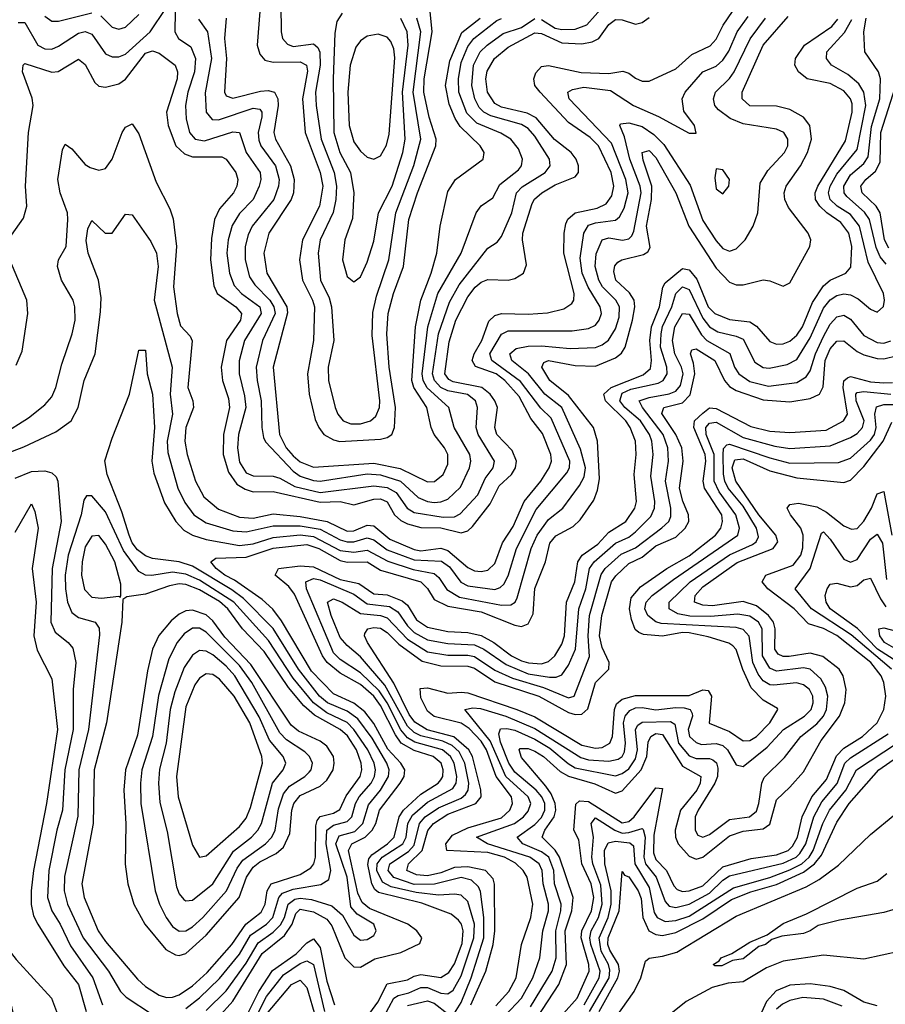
# Model space of a CAD drawing. Header units: inches. Extents: x 884549 to 1028252, y 526810 to 653624.
# Tile 689 of 1056: x 995035 to 997614, y 574571 to 577506. Entities that reach past the tile are written whole.
import ezdxf

# ---------------------------------------------------------------- set-up
doc = ezdxf.new("R2010")
doc.units = ezdxf.units.IN
doc.header["$MEASUREMENT"] = 0
doc.layers.add('A9597', color=7, linetype='Continuous')

msp = doc.modelspace()

# ---------------------------------------------------------------- linework, layer by layer
at = {"layer": 'A9597', "color": 5}
for points, elevation in [([(995750.4, 577530), (995742.2, 577430), (995750, 577402.7), (995765.6, 577385.6), (995790, 577379.4), (995870, 577380.2), (995888.9, 577370), (995892.6, 577352.6), (995877.3, 577270), (995885.5, 577170), (995930.1, 577049.9), (995938.4, 577010), (995928.5, 576950), (995877.1, 576850), (995868, 576790), (995877.3, 576730), (995907.5, 576670), (995913.1, 576650), (995910.1, 576550.1), (995891.9, 576450), (995897.6, 576390), (995914.7, 576314.7), (995925.7, 576290), (995941.1, 576270), (995970, 576253.6), (995988.8, 576248.8), (996110, 576256.1), (996130, 576260.4), (996143.6, 576270), (996151.1, 576290), (996154.3, 576350), (996135.5, 576470), (996129.1, 576570), (996132.7, 576630), (996148.3, 576690), (996178.4, 576770), (996194.2, 576910), (996220.3, 576990), (996275.1, 577130), (996275.6, 577150), (996254.8, 577214.8), (996238.7, 577290), (996240.4, 577330), (996263.8, 577470), (996256, 577550)], 2120), ([(995813.3, 577550), (995813.4, 577470), (995818, 577450), (995832.6, 577432.6), (995850, 577425.6), (995910, 577434.2), (995922.8, 577422.8), (995929.4, 577409.4), (995929.7, 577370), (995916.1, 577290), (995918.3, 577250), (995932.9, 577150), (995971.8, 577050), (995979, 577010), (995976.9, 576970), (995968.7, 576931.3), (995930.1, 576850), (995923.6, 576810), (995931.3, 576730), (995956.9, 576676.9), (995964.2, 576650), (995970.4, 576550), (995954.1, 576470), (995954.7, 576430), (995974.6, 576350), (995982.9, 576330), (995998.9, 576310), (996021.4, 576301.4), (996050, 576301.6), (996080.3, 576310), (996096.2, 576323.8), (996106.8, 576350), (996107.4, 576370), (996084.9, 576564.9), (996086.9, 576633.1), (996098.2, 576681.8), (996134.8, 576790), (996155, 576930), (996209, 577071), (996229.5, 577150), (996207.1, 577290), (996229.6, 577470), (996218.3, 577510)], 2140), ([(996590, 577506.7), (996630, 577480.9), (996650, 577476.3), (996690, 577477.8), (996724.6, 577490), (996773.8, 577546.2)], 2040), ([(994950, 576195.9), (995047, 576233), (995142.3, 576277.7), (995188.3, 576310), (995209.4, 576350), (995227.1, 576430), (995259.2, 576510), (995275.5, 576635.5), (995277.3, 576677.3), (995269.9, 576729.9), (995239, 576810), (995232.6, 576847.4), (995238, 576882), (995250, 576907), (995289.2, 576869.2), (995310, 576869.4), (995350, 576925.8), (995370, 576924), (995425.1, 576845.1), (995442.5, 576810), (995446.9, 576770), (995434.9, 576670), (995488.7, 576470), (995482.8, 576390), (995490, 576330), (995473.9, 576250), (995476.2, 576216.2), (995505.6, 576110), (995527, 576067), (995553.8, 576030), (995590, 576006), (995670, 575982.5), (995710, 575979.4), (995790, 575997.6), (995870, 575997.5), (995930, 575987.5), (995990, 575955.3), (996010, 575949.6), (996030, 575950), (996070, 575961.7), (996090, 575955.6), (996130, 575926.3), (996210, 575896.2), (996292, 575892), (996315.1, 575875.1), (996349.1, 575829.1), (996370, 575818.2), (996450, 575807.9), (996466.6, 575813.4), (996476.9, 575823.1), (996490, 575848.1), (996515, 575930), (996574.1, 576045.9), (996664.9, 576155.1), (996673.2, 576170), (996674.4, 576190), (996618.5, 576318.5), (996588, 576348), (996527.4, 576427.4), (996441.4, 576490), (996435.5, 576510), (996470, 576568.7), (996490, 576578.8), (996681.1, 576578.9), (996730, 576585.3), (996750, 576595.7), (996761.6, 576610), (996768.2, 576630), (996764, 576650), (996728.9, 576708.9), (996711.2, 576750), (996704.9, 576795.1), (996715.8, 576870), (996730, 576893.2), (996750, 576900.2), (996810, 576907.9), (996822.2, 576917.8), (996835.5, 576944.5), (996847.5, 576990), (996840.9, 577030), (996798, 577138), (996672.2, 577270), (996667.9, 577290), (996682.3, 577297.7), (996715.8, 577304.2), (996795.3, 577295.2), (996863.5, 577250), (996937.7, 577217.7), (997030, 577167.7), (997050, 577167.7), (997045.1, 577190), (997013.4, 577233.4), (997008.3, 577270), (997017.2, 577290), (997069.9, 577350), (997110, 577367.7), (997130, 577384.7), (997147.6, 577412.4), (997172.6, 577470), (997205, 577515)], 1960), ([(994982.9, 576270), (995061.1, 576318.9), (995110, 576357.9), (995130, 576382), (995142.5, 576410), (995160.4, 576479.6), (995191.5, 576570), (995199.5, 576610), (995198.9, 576650), (995193.6, 576670), (995159.2, 576730), (995147, 576770), (995150.4, 576790), (995173.1, 576830), (995178.4, 576910), (995177, 576930), (995155.2, 576990), (995148.2, 577030), (995162, 577118), (995170, 577134.7), (995190, 577121.4), (995230, 577074.4), (995244.9, 577064.9), (995270, 577057.4), (995290, 577062.2), (995309.9, 577090.1), (995339.9, 577170), (995350, 577185.9), (995370, 577195), (995390, 577165.5), (995441.6, 577021.6), (995482, 576942), (995491.9, 576911.9), (995502.2, 576830), (995493.3, 576710), (995504, 576630), (995513.6, 576593.6), (995542.2, 576562.2), (995548.5, 576548.5), (995535.7, 576410), (995550.1, 576370), (995552.3, 576350), (995529.5, 576290), (995526.5, 576250), (995533.4, 576210), (995558.3, 576130), (995583.4, 576083.4), (995626.7, 576046.7), (995690, 576023.5), (995730, 576020.3), (995790, 576033.2), (995870, 576025.6), (995950.6, 576010.6), (996010, 575981.8), (996030, 575982.6), (996070, 575999.1), (996090, 575997.5), (996137.3, 575957.3), (996210, 575926.7), (996230, 575922.6), (996290, 575931), (996310, 575923.4), (996370, 575873.4), (996390, 575862.8), (996410, 575860.9), (996430, 575865.5), (996450, 575884.8), (996473.3, 575946.7), (996505, 575995), (996538, 576070), (996587.5, 576130), (996612.5, 576170), (996619, 576190), (996617.1, 576210), (996593, 576273), (996557.3, 576317.3), (996523.3, 576383.3), (996480, 576430), (996454.5, 576450), (996392.7, 576472.7), (996383.1, 576490), (996388.8, 576510), (996411.4, 576550), (996432.7, 576607.3), (996450, 576624.7), (996470, 576629.8), (996550, 576627.8), (996607.9, 576632.1), (996656.3, 576643.7), (996680, 576660), (996686.3, 576670), (996686.8, 576690), (996656.5, 576810), (996657.2, 576870), (996662.3, 576897.7), (996668.4, 576911.6), (996690, 576930), (996755.8, 576944.2), (996782.7, 576957.3), (996798.9, 576981.1), (996804.8, 577010), (996796.8, 577050), (996759.5, 577130), (996734.7, 577154.7), (996670, 577198.9), (996585.1, 577290), (996569.9, 577310), (996567, 577330), (996572.8, 577347.2), (996590, 577365.9), (996610, 577369), (996707.9, 577347.9), (996790, 577345.4), (996832, 577352), (996850, 577346.7), (996870, 577331.2), (996890, 577322.7), (996910, 577322.3), (996990, 577359.7), (997038, 577402), (997092.5, 577427.5), (997110, 577448.1), (997130.7, 577489.3), (997158.3, 577530)], 1980), ([(995010, 576863.6), (995045.8, 576914.2), (995055.6, 576950), (995052.1, 577010), (995060.8, 577170), (995074.5, 577250), (995072.2, 577272.2), (995042.6, 577350), (995045, 577370), (995050, 577375), (995130, 577349.8), (995149, 577351), (995210, 577387.7), (995230, 577372.6), (995258.1, 577318.1), (995270, 577308), (995290, 577304.9), (995330, 577314.8), (995350, 577328.7), (995410, 577406.4), (995430, 577413.4), (995450, 577405.9), (995497.5, 577370), (995505.1, 577350), (995503.8, 577330), (995472.2, 577230), (995476.6, 577190), (995500.2, 577130), (995525.7, 577105.7), (995550, 577097.5), (995637.4, 577097.4), (995650.3, 577090.3), (995678.8, 577050), (995684.5, 577030), (995681.7, 577010), (995671.9, 576990), (995630, 576942.5), (995615.6, 576910), (995606.6, 576853.4), (995603.6, 576790), (995613, 576713), (995622.7, 576690), (995679, 576650), (995696.1, 576630), (995693, 576610), (995651.3, 576550), (995635.2, 576470), (995638.7, 576430), (995657.2, 576377.2), (995660, 576350), (995641.6, 576270), (995641.4, 576210), (995656.9, 576156.9), (995682, 576121.9), (995706.2, 576106.2), (995730, 576099.1), (995790, 576099.8), (995930, 576067.7), (995989.4, 576069.4), (996030, 576060.3), (996090, 576077), (996110, 576077.7), (996130, 576068.7), (996151.6, 576030), (996170, 576012.9), (996190, 576002.9), (996230, 575992.8), (996290, 575991.4), (996350, 575976.1), (996370, 575982.1), (996384.4, 575995.6), (996436.9, 576063.1), (996463.8, 576116.2), (996500.1, 576150), (996511.6, 576170), (996515.2, 576190), (996501.7, 576221.7), (996456.3, 576270), (996450.5, 576290), (996458.2, 576350), (996450.6, 576370), (996436.1, 576390), (996411.4, 576410), (996326.1, 576426.1), (996313.3, 576433.3), (996301.1, 576450), (996314.5, 576545.5), (996334.5, 576610), (996370, 576679.7), (996391.7, 576708.3), (996410, 576723.1), (996430, 576731.8), (996490, 576729.8), (996510, 576734.7), (996535.9, 576750), (996545.2, 576774.8), (996532.7, 576850), (996534.1, 576870), (996561.6, 576958.4), (996568.8, 576971.2), (996590.1, 576990.1), (996630, 577013.5), (996690, 577037.6), (996699.9, 577050), (996699.6, 577070), (996692.6, 577090), (996677.6, 577110), (996628.7, 577148.6), (996573.4, 577213.4), (996546.8, 577226.8), (996470, 577244.7), (996450, 577256.5), (996429.1, 577290), (996423.7, 577330), (996427.5, 577352.5), (996449.9, 577390), (996490, 577423.7), (996570, 577466.6), (996590, 577465.1), (996650, 577437), (996710, 577433.6), (996740.3, 577439.7), (996760.8, 577450), (996790, 577491.4), (996810, 577506.6), (996830, 577505.7), (996870, 577492.6), (996890, 577497.7), (996910, 577512.5)], 2020), ([(995030, 577497.9), (995050, 577497), (995089, 577430), (995110, 577418.5), (995130, 577418.1), (995150, 577426.5), (995210, 577465.6), (995230, 577470.6), (995250, 577462.2), (995290, 577403.8), (995310, 577395.4), (995330, 577394.6), (995350, 577402.7), (995423.8, 577470), (995470, 577539.4)], 2040), ([(995110, 577516.2), (995130, 577501.7), (995150, 577501.5), (995250, 577526.5)], 2060), ([(995276.9, 577516.9), (995310, 577483.6), (995330, 577477.7), (995350, 577483.7), (995390, 577521.3)], 2060), ([(995497.9, 577530), (995496.8, 577470), (995508.1, 577450), (995544.9, 577424.8), (995558.3, 577390), (995555.6, 577350), (995536.1, 577290), (995528.9, 577250), (995531, 577210), (995540.9, 577170), (995557.7, 577150), (995585, 577145), (995670, 577171.7), (995689.7, 577169.7), (995709.5, 577109.5), (995751, 577050), (995752.8, 577030), (995747.8, 577010), (995730.1, 576970), (995690, 576928.2), (995667.4, 576892.6), (995655.8, 576850), (995652.3, 576810), (995659.8, 576750), (995674.1, 576714.1), (995695.6, 576690), (995750, 576650.1), (995754.3, 576630), (995704.4, 576550), (995688.9, 576488.9), (995688.2, 576450), (995704.4, 576384.4), (995708.1, 576350), (995686.8, 576270), (995683.8, 576230), (995690, 576186.8), (995710, 576155.1), (995730, 576145.9), (995790, 576144.9), (995810, 576139.5), (995854.5, 576114.5), (995930, 576096.7), (996090, 576116.9), (996130, 576111.7), (996156.3, 576096.4), (996188.9, 576050), (996210, 576037), (996296.9, 576023.1), (996330, 576024.2), (996347.2, 576032.8), (996399.6, 576090), (996421.7, 576138.3), (996445.8, 576170), (996449.6, 576190), (996400.5, 576270), (996395.1, 576290), (996398.4, 576350), (996393.2, 576370), (996368.8, 576388.8), (996310, 576399.8), (996290, 576409.2), (996270.9, 576430), (996264.8, 576450), (996282.2, 576570), (996315.9, 576664.1), (996344.1, 576715.9), (996430, 576825.3), (996457.1, 576843), (996470, 576859.6), (996500.9, 576930), (996515.1, 576990), (996532.4, 577007.6), (996600.8, 577050), (996614.9, 577070), (996613.5, 577090), (996570, 577158.7), (996550, 577181.5), (996530, 577193.6), (996439, 577219), (996418.2, 577230), (996404.2, 577244.2), (996390.9, 577270), (996381.7, 577310), (996386.5, 577370), (996407, 577410), (996427.6, 577430), (996475.4, 577464.6), (996530, 577482.3), (996570, 577508.9)], 2040), ([(995626.6, 574533.5), (995670, 574580.3), (995757.2, 574722.8), (995823.5, 574776.5), (995846.1, 574810), (995857.8, 574842.2), (995870, 574855.3), (995910, 574847.5), (995950, 574824.9), (995964.8, 574804.8), (996003.3, 574710), (996030, 574683.5), (996050, 574681.8), (996093.2, 574706.8), (996170, 574725.7), (996227.4, 574752.6), (996233.3, 574770), (996217.8, 574790), (996191.2, 574810), (996076.7, 574856.7), (996054.8, 574874.8), (996042.6, 574902.6), (996014.1, 575030), (996024.5, 575050), (996063.8, 575070), (996084.8, 575090), (996095.6, 575110), (996106.5, 575150), (996168.6, 575230), (996180, 575250), (996181.9, 575270), (996170.2, 575290), (996131.5, 575331.5), (996090, 575407.8), (996063.2, 575443.2), (996030, 575468.9), (995970, 575497), (995903.8, 575563.8), (995814.4, 575714.4), (995789.2, 575749.2), (995757.4, 575777.4), (995675, 575835), (995646.1, 575850), (995620.4, 575870), (995604.6, 575890), (995618.9, 575901.1), (995710, 575903.5), (995790, 575930.9), (995890, 575941.6), (995926.3, 575930), (995990, 575893.9), (996010, 575888.9), (996070, 575889.8), (996110, 575865.6), (996230.3, 575830.3), (996250, 575810.8), (996270, 575778.3), (996310, 575757.9), (996410, 575740.9), (996510, 575701.2), (996530, 575697.3), (996550, 575705.2), (996564.8, 575735.2), (996569.6, 575810.4), (996601.8, 575890), (996614.3, 575945.7), (996632.7, 575967.3), (996684.3, 575995.7), (996704.9, 576015.2), (996745.7, 576074.3), (996756.7, 576103.3), (996762.2, 576137.8), (996756.7, 576250), (996744.4, 576290), (996670, 576385.5), (996614, 576430), (996590.8, 576470), (996596.1, 576484), (996610, 576490), (996690, 576475.3), (996750, 576473.7), (996810, 576498.3), (996827.6, 576512.4), (996839.3, 576530), (996860.8, 576610), (996867.2, 576650), (996865.7, 576670), (996852, 576692), (996810.7, 576730), (996805, 576755), (996807.8, 576772.2), (996816.9, 576783.1), (996829.4, 576790.6), (996893.7, 576806.3), (996906.4, 576813.6), (996913.4, 576826.6), (996902.6, 576890), (996917.2, 576970), (996918.1, 577010), (996892.5, 577087.5), (996890, 577110.2), (996910, 577115.7), (996930, 577095.2), (996990.2, 576990.2), (997028.1, 576890), (997110, 576764.8), (997150, 576723.2), (997170, 576715.2), (997190, 576715.6), (997250, 576730.6), (997270, 576727.7), (997310, 576711.6), (997330, 576721.6), (997389.1, 576830), (997392.5, 576850), (997384.1, 576870), (997326, 576946), (997315, 576970), (997313.1, 576990), (997318.3, 577010), (997361.3, 577070), (997382.4, 577110), (997394, 577150), (997389.2, 577190), (997370, 577215.1), (997330, 577238.3), (997290, 577247.7), (997210, 577249.1), (997187.3, 577270), (997187.4, 577290), (997249.7, 577430.3), (997324.4, 577515.6)], 1920), ([(995995.1, 577524.8), (995979.3, 577500.7), (995974.1, 577465.9), (995968.3, 577330), (995970.3, 577170), (995988.9, 577110), (996020.7, 577050), (996030.5, 576990), (996026.4, 576913.6), (996003.9, 576850), (995996.4, 576790), (996010, 576740.3), (996030, 576724.7), (996050, 576739.7), (996070, 576783.6), (996090, 576845.7), (996104.3, 576930), (996144.5, 577010), (996176, 577110), (996183.4, 577150), (996175.3, 577290), (996192.1, 577430), (996189, 577470), (996170, 577509.5)], 2160), ([(995590, 574553.2), (995650, 574611.3), (995710, 574694.4), (995744.9, 574755.1), (995790, 574786.1), (995811.5, 574808.5), (995823.6, 574830), (995834.2, 574870), (995854.9, 574885.1), (995870, 574888), (995904.1, 574884.1), (995965, 574865), (995997, 574837), (996030, 574777.3), (996050, 574762.9), (996070, 574764.2), (996090, 574776.9), (996097.1, 574790), (996089.9, 574810), (996040.1, 574840.1), (996021.7, 574861.7), (996010.2, 574950.2), (995977, 575050), (995986.2, 575073.8), (996033.3, 575086.7), (996057.6, 575110), (996074, 575166), (996110.2, 575210), (996134, 575250), (996135.7, 575270), (996128.8, 575290), (996085, 575365), (996041.9, 575421.9), (996010, 575444.8), (995952.1, 575470), (995928.1, 575490), (995865.4, 575570), (995790, 575691.3), (995701.1, 575781.1), (995667, 575807), (995550, 575877.2), (995510, 575890.4), (995430, 575900.2), (995410, 575907.9), (995386, 575926), (995370, 575946.9), (995360.6, 575970), (995339.4, 576039.4), (995295.7, 576150), (995288.5, 576191.5), (995310, 576259.1), (995361.8, 576390), (995390, 576521), (995410, 576521), (995414.6, 576450), (995430.9, 576390), (995436, 576290), (995428.8, 576190), (995434, 576154), (995466.2, 576066.2), (995499.9, 576010), (995524.1, 575984.1), (995549.3, 575969.3), (995590, 575956.3), (995690, 575939), (995730, 575944.2), (995790, 575962.2), (995870, 575970.2), (995910, 575965.9), (995990, 575923.9), (996030, 575918.8), (996070, 575925), (996131.9, 575891.9), (996207.6, 575867.6), (996270, 575855.3), (996283.5, 575843.5), (996307.9, 575807.9), (996344.9, 575784.9), (996470, 575761.2), (996497.7, 575762.3), (996510.6, 575769.4), (996517.3, 575782.7), (996558.6, 575930), (996576.4, 575970), (996610, 576016.4), (996653.3, 576050), (996702.8, 576117.2), (996716.7, 576143.3), (996720.8, 576170), (996705.5, 576225.5), (996649.8, 576349.8), (996599.3, 576390), (996550.6, 576450.6), (996501.4, 576490), (996495.5, 576510), (996514.1, 576525.9), (996550, 576533.3), (996590, 576533.8), (996674.6, 576525.4), (996750, 576528.5), (996770, 576536.4), (996788.9, 576551.1), (996810, 576584.1), (996821.2, 576618.8), (996822.1, 576650), (996810.8, 576670), (996770.9, 576710), (996760.3, 576730), (996749.7, 576770), (996752.4, 576807.6), (996770.5, 576849.5), (996790, 576855.9), (996830.9, 576849.1), (996850, 576852.5), (996858.3, 576861.7), (996864.5, 576875.5), (996886.3, 576990), (996883.6, 577010), (996852.7, 577090), (996836.4, 577156.4), (996823, 577190), (996824.9, 577195.2), (996850, 577198.6), (996890, 577187), (996923.9, 577163.9), (996953.6, 577133.6), (997032.5, 577012.5), (997070, 576907.7), (997110, 576846.9), (997130, 576824.2), (997150, 576815.5), (997170, 576822.7), (997196.5, 576850), (997220.2, 576890), (997234.2, 576930), (997241.6, 577018.4), (997263.9, 577056.1), (997314, 577110), (997323.8, 577130), (997323.7, 577150), (997311.3, 577170), (997290, 577179.9), (997190, 577195.2), (997151.6, 577211.6), (997116.9, 577236.9), (997106.1, 577250), (997101.7, 577270), (997108.4, 577290), (997150, 577330.5), (997164, 577350), (997211.2, 577448.8), (997256.8, 577510)], 1940), ([(995567.7, 577507.7), (995594.3, 577470), (995606.3, 577390), (995587.5, 577287.5), (995590.3, 577230.3), (995607.9, 577207.9), (995627.1, 577207.1), (995730, 577242.4), (995750, 577239.4), (995756.2, 577230), (995756, 577216), (995745.7, 577170), (995746.9, 577146.9), (995752.9, 577130), (995796.6, 577070), (995808.3, 577030), (995806.1, 577010), (995792.2, 576970), (995727.5, 576890), (995715.2, 576864.8), (995706.4, 576830), (995707, 576790), (995719.6, 576739.6), (995735.5, 576715.5), (995779.6, 576670), (995792.3, 576650), (995795.6, 576630), (995758.3, 576550), (995739.4, 576470), (995741.9, 576430), (995754.4, 576370), (995756.1, 576290), (995761.1, 576261.1), (995767.6, 576247.6), (995850, 576160), (995870, 576145.8), (995910, 576132.1), (995930, 576130), (996070, 576152.7), (996110, 576149.5), (996169, 576130), (996222.3, 576082.3), (996250, 576070.1), (996270, 576067.3), (996290, 576068.7), (996310, 576077.1), (996347.7, 576112.3), (996375.2, 576170), (996378.8, 576190), (996375.6, 576210), (996329.2, 576290), (996313, 576350), (996248.4, 576408.4), (996236.6, 576430), (996234.2, 576450), (996250.7, 576590), (996280.9, 576690), (996350.2, 576810), (996394.9, 576930), (996410, 576951.5), (996444.9, 576975.1), (996465, 577015), (996521.2, 577058.8), (996529.6, 577070), (996533, 577090), (996521.4, 577121.4), (996498, 577150), (996467.9, 577167.9), (996397.1, 577197.1), (996367.1, 577227.1), (996342.9, 577290), (996342, 577330), (996350, 577377.8), (996370, 577425.4), (996387.9, 577450), (996456.5, 577503.5), (996470, 577508.9)], 2060), ([(995650.1, 577510), (995645.4, 577450), (995650.5, 577390), (995644.5, 577290), (995650, 577278.7), (995670, 577271.6), (995752.3, 577292.3), (995774.7, 577294.7), (995793.7, 577290), (995804, 577270), (995804.7, 577250), (995791.8, 577170), (995797.4, 577150), (995841.7, 577070), (995853, 577030), (995851, 576990), (995844.1, 576970), (995777.3, 576870), (995762.2, 576810), (995771.4, 576750), (995830.4, 576650.4), (995832.3, 576632.3), (995789.5, 576470), (995808.6, 576270), (995829.2, 576230), (995850, 576206), (995870, 576188.5), (995910, 576172.4), (996090, 576184.4), (996168.3, 576168.3), (996250, 576128.1), (996271, 576129), (996296.6, 576150), (996310, 576181.1), (996310.3, 576210), (996301, 576230), (996269.3, 576270), (996260.9, 576290), (996248.3, 576350), (996209.4, 576409.4), (996203.1, 576430), (996213.8, 576590), (996229.5, 576670), (996260.7, 576750), (996277.8, 576810), (996287.5, 576890), (996310, 576994.2), (996333.6, 577030), (996416.2, 577090), (996418.5, 577110), (996407.1, 577130), (996347.5, 577187.5), (996331.8, 577211.8), (996314.5, 577254.5), (996303, 577310), (996316.6, 577383.4), (996351.9, 577468.1), (996407.1, 577510)], 2080), ([(996070, 574534.4), (996102.2, 574577.8), (996130, 574632.4), (996190, 574644.2), (996210, 574655.6), (996230, 574659.9), (996290, 574651.1), (996313.5, 574666.5), (996330, 574692), (996352.7, 574752.7), (996355.9, 574790), (996351.1, 574810), (996342.5, 574822.5), (996320.1, 574840.1), (996233.3, 574873.3), (996104.2, 574904.2), (996093.2, 574913.2), (996084.2, 574930), (996072.3, 574987.7), (996075.4, 575004.6), (996083.5, 575016.5), (996131.1, 575050), (996150.3, 575070), (996165, 575130), (996178.4, 575150), (996230, 575198.1), (996281.4, 575230), (996290, 575239.9), (996295.9, 575250), (996296.7, 575270), (996290.2, 575290), (996266.4, 575310), (996210, 575327.6), (996170.9, 575350), (996154.2, 575374.2), (996110, 575461.5), (996089.8, 575489.8), (996050, 575524.1), (995990, 575558.5), (995950.4, 575590.4), (995937.4, 575610), (995853.4, 575793.4), (995836.6, 575816.6), (995796, 575850), (995806.2, 575870), (995870, 575878.4), (995910, 575875.6), (995990, 575837.3), (996045.2, 575825.2), (996090, 575794.6), (996130, 575791.6), (996174.3, 575774.3), (996190, 575761.4), (996217.5, 575717.5), (996250, 575695.8), (996310, 575682.1), (996370, 575679.4), (996410, 575670.4), (996447.3, 575650), (996500.1, 575610), (996530, 575595.1), (996551.3, 575588.7), (996590, 575586.5), (996610, 575592.7), (996628.8, 575610), (996650, 575645.1), (996658.2, 575670), (996664.2, 575770), (996689, 575830), (996697.5, 575890), (996710.8, 575910), (996757.6, 575942.4), (996790, 575978.1), (996840.9, 576010), (996867.8, 576050), (996872.6, 576070), (996865.9, 576150), (996871.8, 576210), (996869.4, 576250), (996854, 576290), (996840.4, 576310), (996780, 576370), (996774.9, 576390), (996796.7, 576410), (996892.5, 576447.5), (996913.9, 576466.1), (996917.6, 576490), (996912.4, 576550), (996917.8, 576590), (996941.1, 576650), (996951.1, 576708.9), (996958.2, 576721.8), (997010, 576764.2), (997030, 576759.9), (997052.5, 576732.5), (997086.4, 576650), (997105.7, 576630), (997150, 576612.2), (997210, 576605.5), (997230, 576592.3), (997270, 576546.7), (997290, 576539.1), (997310, 576539.9), (997330, 576548.1), (997350, 576565.7), (997367.7, 576590), (997397.2, 576662.8), (997430, 576712.6), (997450, 576729.5), (997496.5, 576750), (997511.3, 576768.7), (997513.9, 576830), (997505.4, 576870), (997481.5, 576901.5), (997439.3, 576930), (997418.5, 576950), (997406.3, 576970), (997405, 576990), (997412.7, 577010), (997495.4, 577144.6), (997515.5, 577230), (997515.2, 577255.2), (997510.3, 577270.3), (997490, 577294), (997450, 577315.6), (997381.2, 577330), (997354.9, 577350), (997344.8, 577370), (997346.8, 577390), (997373.4, 577430), (997454.7, 577485.3), (997473, 577506.9)], 1880), ([(996090, 574478.9), (996150, 574590), (996162.1, 574597.9), (996194.7, 574605.3), (996230, 574621.5), (996250, 574621.1), (996290, 574604.8), (996310, 574602.7), (996326, 574614), (996350, 574656.6), (996387.8, 574770), (996390, 574810), (996370, 574877.5), (996350, 574896.7), (996330, 574900.1), (996283.1, 574896.9), (996215.8, 574904.2), (996141.4, 574921.4), (996115.7, 574935.7), (996098.7, 574970), (996100.3, 574990), (996114.9, 575010), (996175.9, 575050), (996185.9, 575070), (996191.1, 575110), (996205.3, 575134.7), (996250, 575174), (996325.4, 575214.6), (996335, 575230), (996337, 575250), (996329.8, 575290), (996318.6, 575310), (996294.7, 575330), (996212.4, 575352.4), (996190, 575365.1), (996169.9, 575389.9), (996129.8, 575469.8), (996105.9, 575505.9), (996050, 575559), (995990, 575599.4), (995970, 575618.8), (995888.8, 575810), (995887.1, 575830), (995910, 575840.5), (995930, 575836.8), (996030, 575793.6), (996070, 575764.6), (996136.5, 575756.5), (996161.1, 575741.1), (996190, 575699.4), (996210, 575679.3), (996250, 575657.4), (996310, 575646.4), (996390, 575642.5), (996417.4, 575630), (996483.8, 575583.8), (996550, 575556.7), (996613.8, 575546.2), (996633.4, 575546.6), (996650, 575553.3), (996670, 575582.5), (996690.5, 575629.5), (996700.6, 575750), (996721.8, 575810), (996732.9, 575870), (996746, 575890), (996810, 575945.5), (996850, 575963.5), (996870, 575979.1), (996915, 576025), (996926.2, 576050), (996927.2, 576070), (996915, 576145), (996922.4, 576210), (996918.2, 576250), (996911.7, 576270), (996884.5, 576310), (996837.4, 576350), (996822.7, 576370), (996830, 576393), (996855.7, 576404.3), (996937.2, 576422.8), (996951.7, 576430), (996964.3, 576450), (996962.9, 576470), (996944.3, 576530), (996946, 576570), (996950, 576591), (996977.5, 576650), (996990.3, 576690), (997010, 576709.4), (997030, 576701.5), (997070, 576616.3), (997090, 576590.6), (997115.4, 576575.4), (997170, 576562.5), (997190, 576553.3), (997225.5, 576485.6), (997249.6, 576469.6), (997267.7, 576467.7), (997322, 576478), (997350, 576492.9), (997390, 576557.9), (997430, 576646.1), (997450, 576671.3), (997470, 576684.3), (997490, 576688.9), (997510, 576685.6), (997533.5, 576673.5), (997570, 576642.7), (997590, 576634.3), (997608.7, 576651.3), (997611.8, 576670), (997609, 576690), (997562.7, 576782.7), (997537.4, 576890), (997510, 576925.1), (997470.6, 576950), (997450.2, 576970), (997444.9, 576990), (997449.4, 577010), (997470, 577045), (997530, 577118.6), (997556.4, 577250), (997550, 577290), (997534.9, 577314.9), (997502.7, 577342.7), (997454, 577370), (997438.6, 577390), (997439.6, 577410), (997492.6, 577467.4), (997514, 577506)], 1860), ([(997616.9, 576776.9), (997599, 576799), (997586.5, 576826.5), (997567.2, 576910), (997552.4, 576932.4), (997499, 576979), (997491.2, 576990), (997490.4, 577010), (997510, 577043.2), (997550, 577077.1), (997563.4, 577096.6), (997572.8, 577187.2), (997598.1, 577270), (997599.5, 577330), (997593.3, 577350), (997553.5, 577410), (997549.9, 577469.9), (997556.5, 577510)], 1840), ([(997624.6, 576824.6), (997611.5, 576850), (997598.6, 576930), (997586.4, 576950), (997544.9, 576990), (997541.5, 577010), (997556.1, 577030), (997585.2, 577054.8), (997599, 577081), (997601.1, 577170), (997652, 577332)], 1820), ([(995024.1, 576475.9), (995042.1, 576517.9), (995058.8, 576630), (995056.1, 576670), (995004.9, 576790)], 2020), ([(996330, 574544.7), (996350, 574576.5), (996380.2, 574650), (996417.5, 574770), (996417.5, 574830), (996407.5, 574907.5), (996401.8, 574921.8), (996381.3, 574941.3), (996350, 574949.5), (996270.8, 574929.2), (996210, 574928.3), (996150, 574949), (996132.7, 574970), (996137.7, 574990), (996193.1, 575026.9), (996210, 575045.7), (996225.7, 575110), (996243.3, 575130), (996282.7, 575157.3), (996350, 575185.7), (996363.3, 575196.7), (996371.3, 575210), (996372.7, 575230), (996360.6, 575290), (996343.9, 575323.9), (996323.1, 575343.1), (996296, 575356), (996230, 575371.6), (996210, 575381.7), (996190, 575400.6), (996123, 575523), (996050, 575606.7), (996010, 575640.6), (995990, 575664.3), (995963.1, 575730), (995952.2, 575770), (995970, 575780.2), (995995.9, 575770), (996050, 575736.2), (996110, 575730.4), (996130, 575723.2), (996190, 575659.2), (996250, 575622), (996310, 575611.8), (996370, 575612.2), (996390, 575608.3), (996450, 575567.2), (996503.2, 575543.2), (996595.9, 575515.9), (996670, 575484.6), (996687.2, 575490), (996732.3, 575607.7), (996728.8, 575670), (996732.6, 575730), (996767.6, 575852.4), (996779.3, 575870), (996826.8, 575913.2), (996870, 575932.2), (996948.4, 575991.6), (996968.8, 576010), (996974.8, 576025.2), (996974.5, 576050), (996958.7, 576130), (996968.3, 576190), (996965.8, 576230), (996951.8, 576270), (996890.3, 576350), (996880.5, 576370), (996910, 576380.2), (996970, 576390.5), (996990, 576399.2), (997004.2, 576415.8), (997012, 576450), (997007.2, 576470), (996987.3, 576510), (996980.2, 576550), (996986.6, 576590), (997010, 576630.4), (997030, 576627.8), (997066.2, 576566.2), (997082.4, 576550), (997150.6, 576510.6), (997164.8, 576470), (997177.5, 576450), (997210, 576427.7), (997265.9, 576414.1), (997350, 576425), (997378.5, 576441.5), (997390, 576459.1), (997405.8, 576510), (997430, 576561.7), (997450, 576598.7), (997470, 576619.9), (997490, 576624.8), (997510, 576613.4), (997550, 576564.5), (997590, 576543.5), (997610, 576542.1), (997630, 576549.1)], 1840), ([(996379.2, 574570), (996424, 574670), (996445.8, 574750), (996450.7, 574790), (996449.7, 574929.7), (996445.6, 574945.6), (996422.8, 574970), (996370, 574980.7), (996330, 574978.8), (996290, 574962.8), (996250, 574954.2), (996216.9, 574956.9), (996187.9, 574970), (996193.5, 574990), (996234.2, 575030), (996250.9, 575089.1), (996267.3, 575110), (996310, 575138.2), (996394.1, 575170), (996409.5, 575190), (996409.2, 575210.8), (996383.9, 575310), (996372.7, 575330), (996328.6, 575368.6), (996249.2, 575389.2), (996211.9, 575411.9), (996195.3, 575435.3), (996150, 575528.3), (996070.8, 575650), (996061.8, 575670), (996063.4, 575676.6), (996072.3, 575690), (996090, 575694.6), (996110, 575692.5), (996130, 575679.7), (996164.5, 575644.5), (996233.7, 575593.7), (996290, 575580.1), (996370, 575578.8), (996390, 575572.9), (996450, 575532.5), (996581.8, 575490), (996670, 575440.9), (996690, 575435.5), (996710, 575436.4), (996727.9, 575452.1), (996750, 575530), (996790.5, 575570), (996790.8, 575590), (996770, 575634.7), (996762.8, 575670), (996769.2, 575730), (996798.1, 575830), (996811.2, 575848.8), (996850, 575884.9), (996890, 575903.8), (996930, 575937.4), (996990, 575963.5), (997017.9, 575990), (997028.2, 576010), (997027.6, 576030), (997010.7, 576070.7), (997000.9, 576110), (997011.5, 576190), (997007.9, 576230), (996989.8, 576270), (996947.9, 576332.1), (996954.1, 576350), (997010, 576364.4), (997032.7, 576387.3), (997046.2, 576450), (997042.6, 576482.6), (997033.5, 576510), (997037.8, 576522.2), (997050, 576525), (997105.9, 576490), (997134.7, 576430), (997150, 576413), (997170, 576400.5), (997250, 576373.2), (997330, 576367.1), (997390, 576376.4), (997417.6, 576390), (997428.7, 576411.3), (997434.4, 576490), (997450, 576524.6), (997470, 576547.6), (997490, 576548.6), (997530, 576516.8), (997550, 576507.1), (997590, 576495.8), (997610, 576494.8), (997650, 576505)], 1820), ([(996453.6, 574566.4), (996492.4, 574610), (996514, 574650), (996529.5, 574750), (996557.3, 574830), (996563.6, 574870), (996546.9, 574950), (996535.3, 574970), (996512.3, 574992.3), (996478.9, 575010), (996430, 575024), (996307, 575030), (996304.2, 575050), (996324.8, 575075.2), (996370, 575097.3), (996470, 575127), (996495.1, 575150), (996503.5, 575170), (996500, 575190), (996454.8, 575250), (996425.8, 575330), (996410, 575355.9), (996373.8, 575393.8), (996350, 575409.2), (996270, 575429.6), (996250, 575444.6), (996230, 575484.5), (996227.8, 575512.2), (996250, 575514.8), (996310, 575498.4), (996350, 575502.1), (996370, 575499.4), (996516.3, 575450), (996570, 575428.2), (996710, 575343.7), (996750, 575334.8), (996770, 575337), (996793.5, 575350), (996801.3, 575370), (996806.6, 575450), (996812.9, 575467.1), (996830, 575480.6), (996870, 575491.5), (997030, 575492.1), (997070, 575508.5), (997086.6, 575506.6), (997096.3, 575490), (997089.2, 575409.2), (997150, 575384.2), (997190, 575356.4), (997210, 575357.8), (997230, 575369.2), (997269.9, 575410), (997294.2, 575450), (997292.9, 575452.9), (997250, 575478.1), (997214.6, 575514.6), (997189.2, 575569.2), (997170, 575629.2), (997160, 575640), (997147.8, 575647.8), (997086.1, 575666.1), (997030, 575678.3), (997010, 575679.3), (996950, 575668.2), (996893.7, 575673.7), (996879.7, 575679.7), (996868.5, 575688.5), (996857.9, 575717.9), (996852.1, 575750), (996856.9, 575783.1), (996884.4, 575815.6), (996962.6, 575870), (997030, 575907.7), (997107.9, 575970), (997123.7, 575990), (997129.3, 576010), (997126.8, 576030), (997075.1, 576110), (997070.8, 576130), (997079, 576190), (997077, 576210), (997043.5, 576290), (997045.6, 576310), (997070, 576333.3), (997090, 576348.8), (997110, 576347.3), (997213.7, 576293.7), (997270, 576279.2), (997330, 576275.1), (997437.8, 576282.2), (997489.5, 576310), (997500.9, 576330), (997488.3, 576410), (997490.8, 576429.2), (997501.3, 576438.7), (997510, 576442.3), (997570, 576426.2), (997610, 576423.7), (997635.2, 576424.8)], 1780), ([(996481.7, 574538.3), (996530, 574590), (996564.1, 574650), (996584.8, 574710), (996594, 574790), (996610.3, 574850), (996610.5, 574870), (996594.2, 574930), (996591.8, 574970), (996582.7, 574990), (996554.4, 575010), (996428.9, 575050), (996395.4, 575070), (996508.6, 575110), (996535.9, 575130), (996550, 575147.1), (996557.4, 575170), (996550, 575190), (996483.6, 575250), (996437, 575357), (996360.7, 575450), (996385.2, 575454.8), (996407.5, 575452.5), (996483.6, 575430), (996570, 575393.3), (996706.5, 575306.5), (996730, 575299.9), (996790, 575296), (996817.8, 575302.2), (996830, 575310), (996836.6, 575323.4), (996840.3, 575350), (996834.3, 575410), (996838.8, 575430), (996852.5, 575447.5), (996870, 575454.8), (996890, 575456), (996930, 575448.8), (996990, 575456.4), (997015.1, 575455.1), (997033, 575450), (997038.2, 575438.2), (997039.4, 575430), (997026.8, 575390), (997030.4, 575370), (997050, 575351.7), (997066, 575346), (997110, 575348.3), (997130, 575343.2), (997144, 575330), (997170, 575285), (997190, 575280.4), (997262.1, 575337.9), (997311, 575390), (997373.7, 575430), (997393.1, 575450), (997399.5, 575470), (997398, 575490), (997387.7, 575510), (997370, 575523.9), (997349.4, 575529.4), (997282.2, 575522.2), (997270, 575523.4), (997250, 575535.4), (997235.3, 575555.3), (997219.2, 575590), (997208.3, 575668.3), (997190, 575688.4), (997170, 575694), (996946.2, 575706.2), (996930, 575711.4), (996906.5, 575730), (996897.7, 575750), (996901.2, 575770), (996919.2, 575790), (996982.7, 575837.3), (997174.1, 575970), (997179.4, 575990), (997168.8, 576030), (997118.5, 576098.5), (997104, 576130), (997103.7, 576210), (997080, 576270), (997078.9, 576290), (997090, 576303.5), (997110, 576306), (997190, 576261), (997284.9, 576235.1), (997330, 576227.4), (997450, 576235.6), (997510, 576260.2), (997530, 576272.1), (997546.3, 576290), (997550.9, 576310), (997527.3, 576370), (997526.1, 576390), (997530, 576395.1), (997550, 576398.2), (997630, 576390.2)], 1760), ([(996556.6, 574563.4), (996621, 574670), (996633, 574710), (996632.2, 574790), (996647, 574850), (996648.5, 574870), (996628.2, 574930), (996626.4, 574970), (996611.6, 575010), (996590, 575026), (996534, 575050), (996517.1, 575070), (996570, 575107.7), (996590, 575128.5), (996599.4, 575150), (996599, 575170), (996590.6, 575190), (996573.9, 575210), (996510, 575262.8), (996491.9, 575290), (996467.3, 575352.7), (996462.9, 575377.1), (996467.5, 575392.5), (996486.2, 575393.8), (996510, 575388.5), (996570, 575361.6), (996614.8, 575334.8), (996668.7, 575288.7), (996690, 575276.1), (996810, 575251.9), (996830, 575258.8), (996850, 575273.6), (996870, 575303.3), (996875.7, 575330), (996870, 575390), (996876.4, 575403.6), (996890, 575412.4), (996974, 575414), (996986.4, 575406.4), (996998.1, 575350), (997030, 575312.3), (997050, 575304.2), (997090, 575303.8), (997099.7, 575299.7), (997111, 575291), (997115.4, 575275.4), (997114.2, 575250), (997106.3, 575230), (997056.1, 575150), (997047.9, 575130), (997047.1, 575090), (997055.4, 575075.4), (997070, 575069.1), (997090, 575077.6), (997150, 575121.9), (997209.4, 575130.6), (997230, 575146.9), (997237.6, 575170), (997245.6, 575230), (997252.7, 575247.3), (997313.3, 575306.7), (997362.3, 575370), (997410, 575407.4), (997430, 575430), (997439, 575450), (997442.3, 575490), (997436.1, 575516.1), (997421.8, 575541.8), (997390.1, 575570.2), (997370, 575574.3), (997290, 575563.9), (997270, 575573.1), (997248.3, 575610), (997247.3, 575690), (997236, 575710), (997210, 575728.5), (997174.5, 575734.5), (997093.2, 575726.8), (997031.5, 575728.5), (996995.3, 575735.3), (996969.5, 575750), (996969.6, 575770), (997032.6, 575830), (997150, 575911), (997218, 575942), (997229.3, 575950), (997235.9, 575964.1), (997230.6, 575990), (997190, 576055.7), (997145.7, 576110), (997136.2, 576130), (997131.4, 576151.4), (997130.6, 576209.4), (997132.1, 576228), (997141.7, 576238.3), (997150, 576240.7), (997270, 576199.6), (997330, 576183.8), (997474.1, 576185.9), (997510, 576199.1), (997570, 576252.7), (997581.4, 576270), (997586.8, 576290), (997583.2, 576330), (997587.8, 576352.2), (997610, 576358.6), (997670, 576358.8)], 1740), ([(996575.8, 574530), (996641.6, 574630), (996664.1, 574690), (996660, 574790), (996679.7, 574850), (996684.1, 574890), (996643.6, 575010), (996630.5, 575030.5), (996591.1, 575070), (996599.6, 575090), (996627.3, 575130), (996632, 575150), (996630, 575170), (996618.3, 575198.3), (996602, 575222), (996530, 575306.7), (996522.9, 575330), (996525.8, 575334.2), (996550, 575334), (996570, 575325.7), (996595.1, 575310), (996645, 575265), (996670, 575250.9), (996748.8, 575228.8), (996810, 575200.4), (996830, 575207.4), (996886.6, 575270), (996903.3, 575310), (996907.5, 575352.5), (996914.9, 575370), (996930, 575378), (996950, 575375.8), (997010, 575280.7), (997064.1, 575250), (997062.5, 575230), (997052.4, 575210), (997003.4, 575150), (996988.1, 575090), (996989.2, 575070), (996996.4, 575050), (997030, 575012.5), (997050, 575004.3), (997070, 575010.3), (997150, 575074), (997190, 575087.8), (997250, 575094.5), (997270, 575108.1), (997290, 575181), (997330, 575218.1), (997370, 575264.2), (997422.8, 575357.2), (997477.5, 575430), (997493.3, 575470), (997497, 575510), (997488.8, 575550), (997476.2, 575570), (997428.3, 575608.3), (997390, 575617.8), (997328, 575608), (997310, 575608), (997295.2, 575615.2), (997284.8, 575630), (997286.2, 575690), (997280.6, 575710), (997266.4, 575730), (997230, 575759.3), (997190, 575771.4), (997099.4, 575759.4), (997070, 575761), (997045.4, 575770), (997047.3, 575790), (997070, 575815.5), (997172.1, 575887.9), (997279.9, 575930), (997293.5, 575950), (997288.3, 575970), (997236.7, 576030), (997168.5, 576130), (997157.9, 576170), (997166.1, 576193.9), (997190, 576197.3), (997270, 576161.5), (997350, 576140.7), (997490, 576126.8), (997510, 576133.4), (997550, 576174.6), (997607.5, 576250), (997633.6, 576306.4)], 1720), ([(995020.7, 576139.3), (995070, 576158.8), (995110, 576161.3), (995130, 576155.1), (995143.1, 576143.1), (995148.3, 576130), (995158.3, 576010), (995131.9, 575870), (995127.3, 575710), (995140.8, 575680.8), (995179.4, 575650), (995192.8, 575632.8), (995202.3, 575590), (995194.5, 575510), (995194.4, 575390), (995169, 575270), (995162.4, 575150), (995145.6, 575090), (995121.8, 574970), (995117.2, 574890), (995130.1, 574850), (995155.3, 574810), (995185.9, 574745.9), (995252.6, 574650), (995281.1, 574570)], 1940), ([(995530, 574558.6), (995570.5, 574590.5), (995630, 574648), (995690, 574721.3), (995722.7, 574777.3), (995770.2, 574809.8), (995788.7, 574830), (995807.2, 574890), (995817.4, 574902.6), (995850, 574914.6), (995931.6, 574928.4), (995956.2, 574943.8), (995961.8, 574970), (995948.2, 575050), (995949.4, 575090.6), (995970, 575105.7), (996010, 575115.8), (996024.3, 575130), (996035, 575170), (996046.6, 575190), (996081.9, 575230), (996091.6, 575250), (996094.8, 575270), (996090.7, 575290), (996072.3, 575330), (996030, 575390.2), (996010, 575411.2), (995950, 575439.8), (995910.1, 575470), (995850, 575543.1), (995775.9, 575655.9), (995672.5, 575770), (995570, 575835), (995530, 575853.4), (995490, 575858.9), (995428.9, 575849), (995410, 575850.2), (995390, 575861.4), (995344.1, 575924), (995290, 576039.1), (995250, 576087), (995233.3, 576086.7), (995226.2, 576073.8), (995217.8, 576030), (995179.5, 575910), (995170.5, 575850.5), (995171.2, 575810), (995176.8, 575770), (995190, 575738.7), (995210, 575723.7), (995259.3, 575710), (995271.9, 575691.9), (995272.1, 575672.1), (995239.6, 575390), (995210.7, 575270), (995207.7, 575132.3), (995168.1, 574951.9), (995166.7, 574910), (995177.6, 574870), (995224.3, 574770), (995299, 574670), (995335.1, 574610), (995352.4, 574592.4), (995430, 574541)], 1960), ([(996655.5, 574544.5), (996695.5, 574590), (996731.8, 574670), (996730.7, 574690), (996707.9, 574770), (996710.2, 574790), (996738.8, 574850), (996745, 574890), (996737.2, 574930), (996709.8, 574990), (996701.2, 575061.2), (996685.7, 575090), (996691.7, 575168.3), (996702.3, 575177.7), (996730, 575176.2), (996830, 575112.5), (996850, 575115.8), (996866, 575130), (996930, 575216.6), (996950, 575214.4), (996924.3, 575075.6), (996922.8, 575022.8), (996930, 575003.2), (996961.7, 574970), (996984.2, 574924.2), (996993.9, 574913.9), (997010, 574907.8), (997030, 574909.6), (997070, 574924.5), (997130, 574981.1), (997214.5, 575005.5), (997290, 575017), (997324.4, 575030), (997337.6, 575042.3), (997352.4, 575070), (997366, 575130), (997395.5, 575190), (997439.1, 575240.9), (997468.4, 575311.6), (997490, 575334.6), (997545.8, 575370), (997589.3, 575410), (997610, 575450), (997615.1, 575490), (997609.5, 575530), (997601.9, 575550), (997570.5, 575590), (997470, 575670.1), (997430, 575691.4), (997385.5, 575705.5), (997342.7, 575750), (997264.2, 575810), (997247.4, 575830), (997257.9, 575850), (997339.8, 575880.2), (997362.1, 575910), (997368.1, 575931.9), (997369.1, 575970), (997362.7, 575990), (997331.1, 576030), (997321.1, 576050), (997330, 576061), (997355.5, 576064.5), (997410, 576054.3), (997438.3, 576038.3), (997490, 575996.9), (997512.8, 575987.2), (997530, 575989.6), (997550, 576011.7), (997572.9, 576050), (997590, 576092.5), (997610, 576099.8), (997633.5, 575970)], 1680), ([(995021.6, 575978.5), (995070, 576062.6), (995079.6, 576039.6), (995090.1, 575990), (995072, 575870), (995083.4, 575770), (995076.5, 575670), (995086.8, 575626.8), (995130, 575541.1), (995147.1, 575390), (995114.6, 575170), (995075.6, 574970), (995068.5, 574910), (995068.8, 574868.8), (995075.5, 574835.5), (995088.3, 574810), (995166.1, 574686.1), (995210, 574630), (995232.8, 574550)], 1920), ([(997632.5, 575570), (997512.4, 575672.4), (997394.4, 575750), (997345, 575810), (997390.2, 575869.8), (997424.3, 575975.7), (997430, 575979.1), (997450, 575957.4), (997490, 575897.9), (997510, 575889.3), (997530, 575897.3), (997570, 575957.7), (997590, 575972.2), (997605.7, 575945.7), (997617.2, 575837.2)], 1660), ([(997651.5, 575591.5), (997591.1, 575630), (997531.6, 575691.6), (997449.7, 575750), (997437.9, 575770), (997434.9, 575790), (997440.4, 575810), (997450, 575823.9), (997470, 575826.2), (997510, 575815.7), (997530, 575819.9), (997550, 575836.1), (997570, 575841.6), (997599.5, 575779.5), (997616, 575756)], 1640), ([(997674, 575614), (997611.7, 575650), (997597.7, 575670), (997595.1, 575690), (997610, 575693.2), (997670, 575677.4)], 1620), ([(996716.6, 574570), (996761, 574650), (996764.6, 574670), (996736.1, 574750), (996733.8, 574770), (996737.6, 574790), (996759.1, 574830), (996770.8, 574870), (996766.2, 574926.2), (996742.2, 574990), (996739.4, 575010), (996744.4, 575070), (996737.4, 575110), (996750, 575127.5), (996808.4, 575090), (996830, 575081.9), (996850, 575083.2), (996890, 575095.1), (996892.4, 575092.4), (996898.1, 575070), (996894.2, 575010), (996899.2, 574990), (996931.5, 574950), (996957.6, 574877.6), (996970, 574864.2), (996990, 574859.7), (997030, 574869.7), (997090, 574902.4), (997130, 574941.4), (997150, 574954.1), (997310, 574992.4), (997348.3, 575010), (997359.2, 575020.8), (997376.8, 575050), (997401.3, 575130), (997424.9, 575175.1), (997470.9, 575229.1), (997493.5, 575290), (997510, 575306.1), (997622.3, 575377.7)], 1660), ([(996732.7, 574550), (996791.4, 574650), (996793.6, 574673.6), (996789.4, 574690), (996767.7, 574730), (996761.3, 574770), (996787.7, 574830), (996797.6, 574870), (996797.2, 574910), (996778.3, 574990), (996777.5, 575030), (996787.8, 575052.2), (996810, 575057.3), (996834.7, 575054.7), (996852.7, 575052.7), (996863.7, 575043.7), (996868, 574990), (996910, 574919.4), (996925.2, 574845.2), (996933.8, 574830), (996958.5, 574818.5), (996990, 574821.4), (997030, 574834.3), (997161.3, 574918.7), (997270, 574949.3), (997330, 574971.7), (997365.5, 574990), (997387, 575010), (997399.2, 575030), (997427.7, 575110), (997447.6, 575150), (997496.1, 575210), (997528.4, 575270), (997650, 575351)], 1640), ([(996761.1, 574550), (996817.3, 574650), (996821.6, 574670), (996819.3, 574690), (996793, 574733), (996787.1, 574750), (996787.7, 574770), (996821.4, 574850), (996830, 574967.7), (996836.5, 574956.5), (996850, 574951.3), (996878, 574910), (996886.6, 574886.6), (996891.5, 574830), (996909.8, 574790), (996930, 574779), (996950, 574776.9), (996990, 574785.9), (997070, 574826.3), (997156, 574884), (997213.4, 574906.6), (997290, 574928.7), (997370, 574965.4), (997403.4, 574990), (997424.2, 575015.8), (997470, 575114.3), (997506.3, 575170), (997594.5, 575270), (997670, 575323)], 1620), ([(996792.7, 574507.3), (996865.8, 574610), (996886, 574650), (996899.8, 574700.2), (996910.6, 574709.4), (996950, 574714.5), (996993.1, 574726.9), (997170, 574834.1), (997378.3, 574921.7), (997416.9, 574943.1), (997474.3, 574985.7), (997570, 575077.6), (997642.8, 575137.2)], 1580), ([(995018.9, 574530), (995005.6, 574590), (994976.1, 574656.1), (994940.7, 574700.7), (994871.7, 574750), (994863.9, 574790), (994871.2, 574830), (994937.4, 574942.6), (994950, 574980.7), (994970, 574966.8), (994967.2, 574830), (994973.2, 574790), (994989.8, 574749.8), (995024.5, 574704.5), (995129.6, 574589.6), (995162.2, 574502.2)], 1880), ([(997690, 574868.4), (997610, 574844.9), (997478, 574822), (997413.6, 574806.4), (997390.3, 574790), (997370, 574782.8), (997305.8, 574774.2), (997275.6, 574764.4), (997257.3, 574750), (997236.7, 574743.3), (997190, 574707.2), (997158.3, 574701.7), (997126.5, 574686.5), (997106.2, 574686.2), (997101.2, 574690), (997119.3, 574700.7), (997124.5, 574710), (997157.1, 574722.9), (997210, 574757), (997262, 574778), (997310, 574812), (997379.2, 574840.8), (997530, 574917.4), (997590, 574938), (997618.6, 574961.4)], 1560), ([(995690, 574494.3), (995746.9, 574610), (995787.9, 574672.1), (995858.5, 574721.5), (995890, 574754.4), (995910, 574766.6), (995930, 574741), (995950, 574640.5), (995972.8, 574570)], 1880), ([(997659.5, 574730), (997550, 574705.7), (997430, 574718.3), (997310, 574699.9), (997260.1, 574679.9), (997190, 574637.9), (997145.3, 574634.7), (997098.3, 574621.7), (997020.2, 574579.8), (996934.3, 574510)], 1580), ([(995721.4, 574498.6), (995770, 574594.5), (995821, 574659), (995870, 574693.5), (995890, 574701.2), (995910, 574690), (995942.7, 574550)], 1860), ([(995770, 574542.2), (995844.6, 574630), (995870, 574643.4), (995890, 574622), (995917.2, 574530)], 1840), ([(997590, 574566.4), (997550, 574577.5), (997490, 574612.4), (997450, 574624.3), (997390, 574632), (997330, 574628.6), (997288.6, 574611.4), (997260, 574580), (997230, 574514.2)], 1620), ([(996190, 574568.2), (996250, 574581.5), (996270, 574574.5), (996310, 574543.3)], 1840), ([(997485.7, 574565.7), (997430, 574586.5), (997368.4, 574591.6), (997330, 574583.2), (997308.1, 574571.9), (997290, 574556.5)], 1640)]:
    msp.add_lwpolyline(points, dxfattribs=dict(at, elevation=elevation))
for points, elevation in [([(996103, 577463), (996070, 577456.6), (996050, 577443), (996036.3, 577423.7), (996019.4, 577370), (996012.1, 577290), (996016.6, 577190), (996030, 577141.9), (996050, 577113.8), (996070, 577096), (996090, 577090.1), (996110, 577100.1), (996128, 577132), (996135.3, 577164.7), (996152.4, 577392.4), (996150, 577419.1), (996140.3, 577440.3), (996130, 577454)], 2180), ([(997110, 577061.2), (997105.8, 577034.2), (997110, 577002), (997130, 576986.5), (997148, 577010), (997149.6, 577030), (997130, 577058.4)], 1960), ([(995270, 575968.1), (995250, 575966.9), (995230, 575934.3), (995220.6, 575890), (995218.7, 575850), (995227.6, 575807.6), (995250, 575784.7), (995278.2, 575781.9), (995330, 575787.4), (995334.8, 575785.2), (995336, 575790), (995336.1, 575824), (995318.1, 575890), (995290, 575943.2)], 1980), ([(995510, 575824.2), (995481, 575819), (995410, 575793.5), (995354.2, 575785.8), (995342.2, 575777.8), (995338.8, 575710), (995293.2, 575410), (995256.4, 575270), (995253.2, 575110), (995220.1, 574930), (995226.8, 574890), (995268.3, 574790), (995290, 574758.4), (995386, 574646), (995410, 574624.4), (995450, 574598.8), (995471.8, 574591.8), (995490, 574592.4), (995510, 574599.8), (995550, 574626.6), (995593.6, 574666.4), (995667.2, 574750), (995708.2, 574810), (995754.3, 574845.7), (995765.9, 574870), (995771.7, 574910), (995784.2, 574930), (995870, 574958.1), (995902, 574978), (995911.1, 574990), (995916.3, 575010), (995916.7, 575103.3), (995920.9, 575119.1), (995930, 575130.8), (995970, 575140.8), (995988.2, 575151.8), (996007.2, 575192.8), (996049.1, 575250), (996053.7, 575270), (996051.9, 575290), (996038.3, 575330), (996011.1, 575371.1), (995990, 575390), (995913.1, 575433.1), (995881.3, 575461.3), (995835.5, 575515.5), (995763.2, 575623.2), (995698.4, 575690), (995655.3, 575750), (995630, 575771.5), (995570, 575806.6), (995530, 575822.3)], 1980), ([(995550, 575746.4), (995530, 575744.1), (995510, 575734.6), (995485.7, 575714.3), (995449.4, 575670.6), (995430.1, 575630), (995415.2, 575564.8), (995386.1, 575373.9), (995349.6, 575270), (995345, 575210), (995350.6, 575109.4), (995349.1, 574989.1), (995356.6, 574930), (995375, 574870), (995408, 574810), (995470, 574734.4), (995498.7, 574718.7), (995510, 574716.5), (995530, 574722.4), (995590, 574777), (995689.1, 574890), (995710.3, 574950), (995730, 574980.3), (995750, 574995.8), (995798.9, 575021.1), (995820.4, 575039.6), (995839.5, 575080.5), (995845.4, 575150), (995852, 575170), (995870, 575193.3), (995930, 575221.7), (995950, 575239.2), (995968.9, 575270), (995971.3, 575290), (995969.4, 575310), (995950, 575340.7), (995930, 575355.4), (995865.7, 575385.7), (995843.5, 575403.5), (995723.7, 575583.7), (995645.7, 575665.7), (995610, 575713.8), (995590, 575732.4)], 2020), ([(995550, 575692.4), (995524.5, 575675.5), (995504.2, 575650), (995479.3, 575600.7), (995448.6, 575491.4), (995430.8, 575369.2), (995399, 575270), (995394.6, 575230), (995396, 575170), (995438.5, 574910), (995451.4, 574870), (995470.8, 574830), (995490, 574803.6), (995510, 574789.7), (995530, 574790.8), (995550, 574802.4), (995580.4, 574830), (995651.2, 574910), (995683.1, 574976.9), (995699.1, 575000.9), (995767.2, 575050), (995785.7, 575070), (995796, 575090), (995806.2, 575153.9), (995821.1, 575198.9), (995838.6, 575221.5), (995884.5, 575250), (995897.1, 575262.9), (995903.5, 575270), (995907.5, 575290), (995898.4, 575310), (995884, 575324), (995830, 575359.7), (995810, 575380.3), (995726.3, 575530), (995690, 575580.9), (995590, 575680.9), (995570, 575691.9)], 2040), ([(995570, 575626.2), (995550, 575611.8), (995524.9, 575575.1), (995496.9, 575503.1), (995483.1, 575450), (995471.6, 575350), (995451.7, 575271.7), (995448.7, 575230), (995452.5, 575172.5), (995474, 575086), (995501.9, 574921.9), (995510, 574900.2), (995524.2, 574884.2), (995530, 574879.8), (995550, 574881.3), (995610, 574930.5), (995671.7, 575028.3), (995725.6, 575070), (995744.2, 575090), (995755.4, 575110), (995787.6, 575230), (995819.5, 575270), (995827.6, 575290), (995819.9, 575310), (995779.1, 575359.1), (995748.3, 575428.3), (995675.7, 575550), (995650, 575578.9), (995610, 575612.9), (995590, 575624.3)], 2060), ([(995590, 575556.3), (995570, 575543.4), (995556.5, 575523.5), (995530, 575457.7), (995502.1, 575250), (995507.1, 575190), (995550, 575045.3), (995570, 575010.2), (995590, 575013.9), (995690, 575101.1), (995710, 575126.2), (995722.4, 575157.6), (995757.8, 575290), (995755.8, 575310), (995720.5, 575410), (995674.2, 575490), (995630, 575540.5), (995610, 575554.1)], 2080)]:
    msp.add_lwpolyline(points, close=True, dxfattribs=dict(at, elevation=elevation))

doc.saveas('drawing.dxf')
